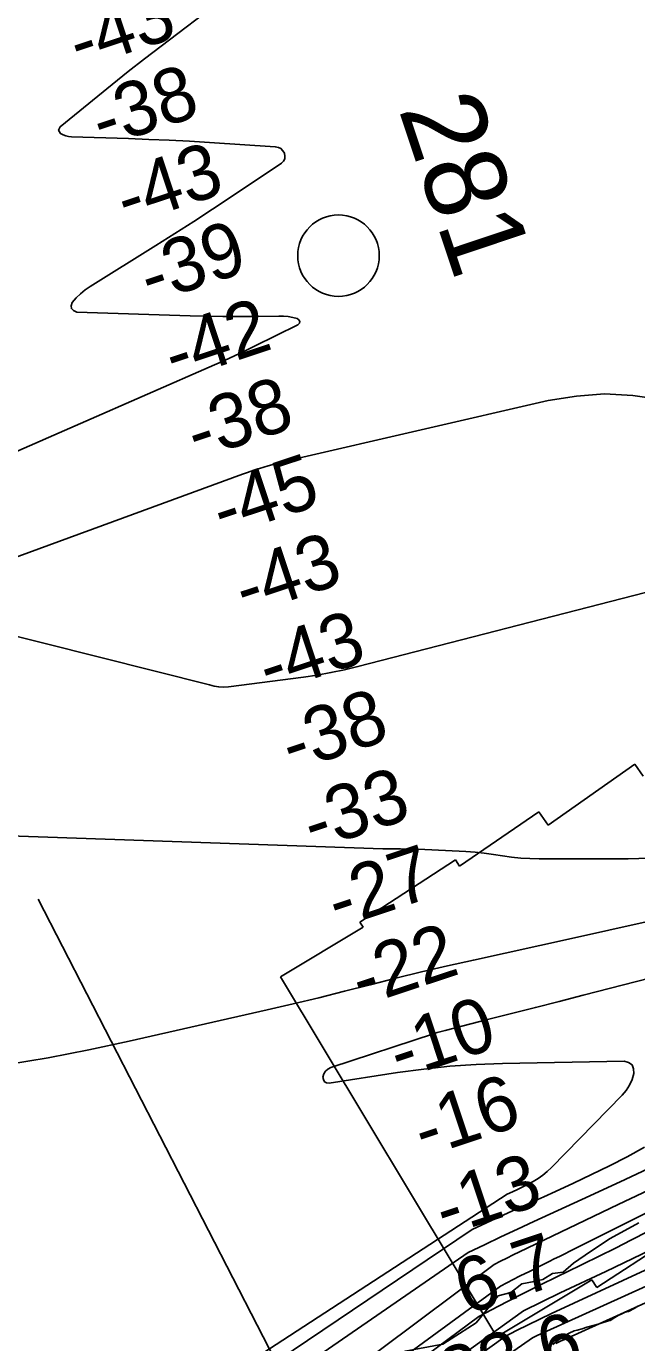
# Model space of a CAD drawing. Extents: x 3177185 to 3215018, y 812988 to 838321.
# Drawn here: x 3202709 to 3203458, y 825716 to 827330 of the extents above; entities that cross this region are included whole.
import ezdxf

# ---------------------------------------------------------------- set-up
doc = ezdxf.new("R2010")
doc.units = 0
for name, color, linetype in [('V-RIVR-EDGE', 7, 'Continuous'), ('V-RIVR-IDEN', 7, 'Continuous'), ('V-RIVR-MILE', 7, 'Continuous'), ('V-RIVR-RANG', 7, 'Continuous'), ('V-ROAD-CNTR', 7, 'Continuous'), ('V-RRAP-RVMT', 7, 'Continuous'), ('V-SITE-VEGE', 7, 'Continuous'), ('V-TOPO-DPTH', 7, 'Continuous'), ('V-TOPO-MAJR', 7, 'Continuous'), ('V-TOPO-MINR', 7, 'Continuous'), ('V-TOPO-WATR', 7, 'Continuous')]:
    doc.layers.add(name, color=color, linetype=linetype)

msp = doc.modelspace()

# ---------------------------------------------------------------- linework, layer by layer
at = {"layer": 'V-RIVR-EDGE'}
for points in [[(3203367.6, 825802.6), (3203380.2, 825813.4), (3203401.1, 825827.7), (3203425.1, 825843.7), (3203460.3, 825862.8)], [(3202687.4, 825332.2), (3202805.4, 825412.3), (3202852.9, 825444.8), (3202876.4, 825466.9), (3202901.7, 825507.7), (3202917, 825541.2), (3202937.5, 825556.3), (3202969.3, 825574.9), (3202982.4, 825588.4), (3203025, 825605.7), (3203046.7, 825611.7), (3203071.1, 825631.2), (3203099.9, 825656.3), (3203140.4, 825677.1), (3203173.5, 825705.7), (3203219.6, 825713.9), (3203260.9, 825740.3), (3203287.5, 825773.2), (3203303.2, 825777.5), (3203316.7, 825787.9), (3203331.9, 825790.9), (3203342.3, 825793.5), (3203354.5, 825800.9), (3203367.6, 825802.6)]]:
    msp.add_lwpolyline(points, dxfattribs=at)
at = {"layer": 'V-RIVR-MILE'}
msp.add_circle((3203091.8, 827049), 50, dxfattribs=at)
at = {"layer": 'V-RIVR-RANG'}
msp.add_line((3203144.2, 825441.5), (3202723.5, 826259.7), dxfattribs=at)
at = {"layer": 'V-ROAD-CNTR'}
msp.add_spline([(3208346.3, 826885.2), (3208115.9, 826852.9), (3207967.2, 826843.1), (3207845.1, 826830.7), (3207782.6, 826826), (3207729.1, 826803), (3207632.7, 826757.5), (3207576.8, 826732.6), (3207528.8, 826724.6), (3207465.8, 826728.3), (3207400.8, 826747.6), (3207285.1, 826774.2), (3207265.5, 826779.5), (3207234.2, 826783.2), (3207181.1, 826779.5), (3207100.4, 826768), (3206894.6, 826726.7), (3206803.8, 826712.1), (3206713.4, 826706.3), (3206422.1, 826687.7), (3206204.5, 826669), (3206163.5, 826662.1), (3206085, 826660.8), (3206033.1, 826662.2), (3205996, 826664.1), (3205951.2, 826658.7), (3205862, 826638.2), (3205753.4, 826610.5), (3205693.4, 826589.3), (3205596.7, 826559.2), (3205544.3, 826530.7), (3205492.9, 826508.8), (3205453.2, 826501.6), (3205394.6, 826492.5), (3205274.3, 826482.9), (3205179.9, 826479.1), (3205118.5, 826475.5), (3204988.8, 826459.4), (3204882.2, 826438.3), (3204738.8, 826408.8), (3204661.9, 826391.1), (3204557.9, 826358.5), (3204461.2, 826327.3), (3204416.4, 826311.3), (3204373.4, 826296.6), (3204363.6, 826281.8), (3204304.5, 826204.6), (3204209, 826115), (3204177.8, 826084.2), (3204147.8, 826061.3), (3204104.8, 826037.5), (3204030.2, 826008.3), (3203913.9, 825969.4), (3203861.9, 825949.2), (3203832.9, 825932.4), (3203796.9, 825899.6), (3203760.2, 825850.3), (3203678.2, 825721.9), (3203642, 825677), (3203591.6, 825626.4), (3203428, 825388.9), (3203355.6, 825313.9), (3203305.6, 825288.9), (3203268.8, 825278.8), (3203213.1, 825267.4), (3203162.4, 825259.5), (3203116.9, 825250.9), (3203049.7, 825231.6), (3202999, 825192.6), (3202832.8, 825055.4), (3202762.8, 824998), (3202671.4, 824938.1), (3202495.4, 824823), (3202258.5, 824637.8), (3202113.2, 824519.4), (3202089, 824490.2), (3202052.6, 824459.7), (3202001.9, 824428.3), (3201971.1, 824410.2), (3201927.5, 824384.2), (3201877.3, 824324.5), (3201830.5, 824267.1), (3201794.7, 824236.1), (3201692.1, 824157), (3201567, 824054.5), (3201483.8, 823975.1), (3201374.9, 823825), (3201313.8, 823770.4), (3201289.7, 823735.1), (3201250.3, 823687.8), (3201221.9, 823651.2), (3201184.9, 823588), (3201140.7, 823508.9), (3201081.8, 823436.1), (3201048, 823379.2), (3201034.5, 823326), (3201024.1, 823274.7)], degree=3, dxfattribs=at)
at = {"layer": 'V-RRAP-RVMT'}
for p, q in [((3203349, 826350.7), (3203455.4, 826425.4)), ((3203455.4, 826425.4), (3203465.7, 826410.6)), ((3203240.3, 826300.4), (3203337.7, 826367)), ((3203337.7, 826367), (3203349, 826350.7)), ((3203117.9, 826231.6), (3203235.4, 826307.9)), ((3203235.4, 826307.9), (3203240.3, 826300.4)), ((3203122, 826225.4), (3203117.9, 826231.6)), ((3203020.6, 826164.7), (3203122, 826225.4)), ((3203285.9, 825723.2), (3203020.6, 826164.7)), ((3203522.9, 825857.8), (3203408.7, 825783.6)), ((3203402.5, 825793.2), (3203285.9, 825723.2)), ((3203408.7, 825783.6), (3203402.5, 825793.2))]:
    msp.add_line(p, q, dxfattribs=at)
at = {"layer": 'V-SITE-VEGE'}
msp.add_lwpolyline([(3203459.1, 825760.8), (3203454.5, 825757.9), (3203447.6, 825754.3), (3203443.6, 825753.2), (3203439.3, 825751.5), (3203435, 825749.2), (3203431, 825747), (3203424.9, 825743.3), (3203421.8, 825742.2), (3203415.2, 825740.3), (3203411.5, 825738.9), (3203405.8, 825737.5), (3203396.6, 825735), (3203390.9, 825733), (3203384.6, 825731.4), (3203380.9, 825730.3), (3203374.9, 825727.7), (3203371.1, 825725.5), (3203363.7, 825720.7), (3203359.7, 825717.6), (3203354.8, 825713.6)], dxfattribs=at)
at = {"layer": 'V-TOPO-DPTH'}
for points in [[(3203513.1, 826311.2), (3203447.3, 826309.2), (3203337.8, 826309.2), (3203326.6, 826309.5), (3203315.3, 826310.1), (3203304.1, 826311.4), (3203293, 826313), (3203281.8, 826314.8), (3203270.6, 826316.2), (3203259.4, 826317.3), (3203248.2, 826318.1), (3203189.5, 826321.1), (3203167.7, 826321.7), (3203146, 826321.5), (3202264.8, 826352.3)], [(3202264.8, 826352.3), (3203146, 826321.5), (3203167.7, 826321.7), (3203189.5, 826321.1), (3203248.2, 826318.1), (3203259.4, 826317.3), (3203270.6, 826316.2), (3203281.8, 826314.8), (3203293, 826313), (3203304.1, 826311.4), (3203315.3, 826310.1), (3203326.6, 826309.5), (3203337.8, 826309.2), (3203447.3, 826309.2), (3203513.1, 826311.2)], [(3202498.6, 825377.8), (3203298.6, 825898), (3203305.1, 825900.9), (3203311.6, 825903.9), (3203318, 825907), (3203324.3, 825910.2), (3203330.6, 825913.6), (3203336.6, 825917.2), (3203342.4, 825921.3), (3203347.8, 825925.8), (3203353, 825930.6), (3203439.7, 826019.3), (3203444.6, 826025.3), (3203448.8, 826031.6), (3203451.9, 826038.6), (3203454.3, 826046), (3203453.8, 826051.9), (3203451.9, 826056.6), (3203447.7, 826059.5), (3203442.1, 826061.2), (3203293.2, 826058.3), (3203260.8, 826057.1), (3203228.5, 826054.9), (3203196.4, 826051.5), (3203164.3, 826047.2), (3203080.2, 826034.2), (3203077, 826034.7), (3203074.6, 826036), (3203073.3, 826038.5), (3203072.7, 826041.6), (3203074, 826045.5), (3203075.9, 826048.8), (3203078.9, 826051.3), (3203082.5, 826053.2), (3203209.7, 826095.1), (3203212.9, 826096.2), (3203216.2, 826097.1), (3203219.5, 826098.1), (3203222.8, 826098.9), (3203274.7, 826112.1), (3203304, 826119.6), (3203333.3, 826127.1), (3203362.6, 826134.5), (3203391.9, 826142), (3203917.2, 826276.6)], [(3203917.2, 826276.6), (3203391.9, 826142), (3203362.6, 826134.5), (3203333.3, 826127.1), (3203304, 826119.6), (3203274.7, 826112.1), (3203222.8, 826098.9), (3203219.5, 826098.1), (3203216.2, 826097.1), (3203212.9, 826096.2), (3203209.7, 826095.1), (3203082.5, 826053.2), (3203078.9, 826051.3), (3203075.9, 826048.8), (3203074, 826045.5), (3203072.7, 826041.6), (3203073.3, 826038.5), (3203074.6, 826036), (3203077, 826034.7), (3203080.2, 826034.2), (3203164.3, 826047.2), (3203196.4, 826051.5), (3203228.5, 826054.9), (3203260.8, 826057.1), (3203293.2, 826058.3), (3203442.1, 826061.2), (3203447.7, 826059.5), (3203451.9, 826056.6), (3203453.8, 826051.9), (3203454.3, 826046), (3203451.9, 826038.6), (3203448.8, 826031.6), (3203444.6, 826025.3), (3203439.7, 826019.3), (3203353, 825930.6), (3203347.8, 825925.8), (3203342.4, 825921.3), (3203336.6, 825917.2), (3203330.6, 825913.6), (3203324.3, 825910.2), (3203318, 825907), (3203311.6, 825903.9), (3203305.1, 825900.9), (3203298.6, 825898), (3202498.6, 825377.8)], [(3202685.6, 826057), (3202735.6, 826065.4), (3202785.3, 826075.1), (3202834.8, 826085.7), (3203004.3, 826124.2), (3203036, 826131.5), (3203067.6, 826139), (3203099.2, 826146.9), (3203130.7, 826154.9), (3203162.2, 826162.9), (3203193.8, 826170.6), (3203225.5, 826178), (3203257.3, 826185.1), (3203377.5, 826211.5), (3203469.3, 826232.2)], [(3202685.6, 826057), (3202735.6, 826065.4), (3202785.3, 826075.1), (3202834.8, 826085.7), (3203004.3, 826124.2), (3203036, 826131.5), (3203067.6, 826139), (3203099.2, 826146.9), (3203130.7, 826154.9), (3203162.2, 826162.9), (3203193.8, 826170.6), (3203225.5, 826178), (3203257.3, 826185.1), (3203377.5, 826211.5), (3203469.3, 826232.2)], [(3203486.8, 825936.6), (3203443.6, 825916.2), (3203400.3, 825896.1), (3203331.4, 825864.4), (3203311.3, 825855), (3203291.1, 825845.6), (3203271, 825836), (3203250.9, 825826.4), (3202652.2, 825414.2)], [(3202652.2, 825414.2), (3203250.9, 825826.4), (3203271, 825836), (3203291.1, 825845.6), (3203311.3, 825855), (3203331.4, 825864.4), (3203400.3, 825896.1), (3203443.6, 825916.2), (3203486.8, 825936.6)], [(3203505.8, 825893), (3203375.7, 825828.2), (3203369.3, 825825), (3203362.9, 825821.8), (3203356.5, 825818.6), (3203350.1, 825815.3), (3203343.7, 825812.1), (3203337.3, 825808.9), (3203330.9, 825805.7), (3203324.5, 825802.6), (3203321.6, 825801.2), (3203313.8, 825797.3), (3203306, 825793.3), (3203298.3, 825789.3), (3203290.6, 825785.1), (3202571, 825259.2)], [(3202571, 825259.2), (3203290.6, 825785.1), (3203298.3, 825789.3), (3203306, 825793.3), (3203313.8, 825797.3), (3203321.6, 825801.2), (3203324.5, 825802.6), (3203330.9, 825805.7), (3203337.3, 825808.9), (3203343.7, 825812.1), (3203350.1, 825815.3), (3203356.5, 825818.6), (3203362.9, 825821.8), (3203369.3, 825825), (3203375.7, 825828.2), (3203505.8, 825893)], [(3203485.9, 825835.3), (3203452.8, 825819.2), (3203419.6, 825803.3), (3203363.9, 825777), (3203341.3, 825766.2), (3203318.8, 825755.1), (3202580.9, 825224.5)]]:
    msp.add_lwpolyline(points, dxfattribs=at)
at = {"layer": 'V-TOPO-MAJR'}
for points in [[(3203044.4, 826968.3), (3203043.3, 826970.2), (3203041.2, 826972), (3203035.6, 826973.3), (3203030, 826974.2), (3203024.3, 826974.6), (3203018.5, 826974.8), (3202990, 826974.4), (3202970, 826974.2), (3202949.9, 826974.3), (3202929.9, 826974.6), (3202909.9, 826975.1), (3202770.6, 826979.8), (3202766.6, 826981.6), (3202764.2, 826984.1), (3202763.9, 826987.6), (3202765.2, 826991.7), (3202770.1, 826997.2), (3202775.3, 827002.3), (3202781.1, 827006.9), (3202787.1, 827011.1), (3202867.7, 827061.4), (3202891, 827076.1), (3202914.2, 827090.9), (3202937.3, 827106), (3202960.2, 827121.2), (3203021.8, 827162.3), (3203024.2, 827164.9), (3203025.8, 827167.7), (3203026.1, 827171), (3203025.6, 827174.5), (3203023.6, 827177.6), (3203021.1, 827180.2), (3203018, 827181.7), (3203014.3, 827182.6), (3202933.7, 827187.8), (3202908.8, 827189.2), (3202883.9, 827190.5), (3202859, 827191.6), (3202834.1, 827192.5), (3202764.1, 827194.7), (3202760.6, 827195), (3202757.1, 827195.8), (3202753.9, 827197.1), (3202750.7, 827198.7), (3202748.3, 827202.8), (3202750.2, 827207.1), (3202814, 827258.7), (3202833.9, 827274.7), (3202853.9, 827290.4), (3202874.1, 827306), (3202894.5, 827321.4), (3202927.1, 827345.8)], [(3202693.1, 826807.2), (3202939.6, 826915.1), (3202952, 826920.6), (3202964.3, 826926.2), (3202976.6, 826932), (3202988.8, 826937.9), (3203042, 826964.1), (3203043.8, 826966.3), (3203044.4, 826968.3)], [(3203487.5, 826872.4), (3203452.9, 826877.4), (3203418.3, 826879.4), (3203383.7, 826876.8), (3203349.2, 826871.3), (3203037.4, 826799.6), (3203021.3, 826795.6), (3203005.4, 826791.2), (3202989.6, 826786.2), (3202974, 826780.9), (3202588.7, 826640.1)], [(3202593.3, 826608.1), (3202933.4, 826522.5), (3202939.2, 826521.1), (3202944.9, 826520.1), (3202950.8, 826520), (3202956.7, 826520.3), (3203048.9, 826532.2), (3203065.8, 826534.7), (3203082.5, 826537.6), (3203099.2, 826541.1), (3203115.7, 826545.1), (3203468.3, 826635.8)], [(3203358.3, 825715), (3203361.6, 825716.6), (3203364.9, 825718.1), (3203368.1, 825719.6), (3203567.9, 825809.6)]]:
    msp.add_lwpolyline(points, dxfattribs=at)
at = {"layer": 'V-TOPO-MINR'}
for points in [[(3202625.6, 825320.7), (3203282.6, 825811.8), (3203290.4, 825815.7), (3203298.2, 825819.6), (3203306.1, 825823.5), (3203314, 825827.3), (3203434.8, 825885.2), (3203503.2, 825917.8), (3203571.7, 825950.1), (3203640.5, 825982), (3203709.3, 826013.6), (3203997, 826169.1), (3204639.3, 826543.6), (3204667.2, 826550.7), (3204695.3, 826557.2), (3205370.6, 826700.9)], [(3202264.8, 826352.3), (3203146, 826321.5), (3203167.7, 826321.7), (3203189.5, 826321.1), (3203248.2, 826318.1), (3203259.4, 826317.3), (3203270.6, 826316.2), (3203281.8, 826314.8), (3203293, 826313), (3203304.1, 826311.4), (3203315.3, 826310.1), (3203326.6, 826309.5), (3203337.8, 826309.2), (3203447.3, 826309.2), (3203513.1, 826311.2)], [(3202498.6, 825377.8), (3203298.6, 825898), (3203305.1, 825900.9), (3203311.6, 825903.9), (3203318, 825907), (3203324.3, 825910.2), (3203330.6, 825913.6), (3203336.6, 825917.2), (3203342.4, 825921.3), (3203347.8, 825925.8), (3203353, 825930.6), (3203439.7, 826019.3), (3203444.6, 826025.3), (3203448.8, 826031.6), (3203451.9, 826038.6), (3203454.3, 826046), (3203453.8, 826051.9), (3203451.9, 826056.6), (3203447.7, 826059.5), (3203442.1, 826061.2), (3203293.2, 826058.3), (3203260.8, 826057.1), (3203228.5, 826054.9), (3203196.4, 826051.5), (3203164.3, 826047.2), (3203080.2, 826034.2), (3203077, 826034.7), (3203074.6, 826036), (3203073.3, 826038.5), (3203072.7, 826041.6), (3203074, 826045.5), (3203075.9, 826048.8), (3203078.9, 826051.3), (3203082.5, 826053.2), (3203209.7, 826095.1), (3203212.9, 826096.2), (3203216.2, 826097.1), (3203219.5, 826098.1), (3203222.8, 826098.9), (3203274.7, 826112.1), (3203304, 826119.6), (3203333.3, 826127.1), (3203362.6, 826134.5), (3203391.9, 826142), (3203917.2, 826276.6)], [(3202685.6, 826057), (3202735.6, 826065.4), (3202785.3, 826075.1), (3202834.8, 826085.7), (3203004.3, 826124.2), (3203036, 826131.5), (3203067.6, 826139), (3203099.2, 826146.9), (3203130.7, 826154.9), (3203162.2, 826162.9), (3203193.8, 826170.6), (3203225.5, 826178), (3203257.3, 826185.1), (3203377.5, 826211.5), (3203469.3, 826232.2)], [(3202577.7, 825398.1), (3203255.6, 825854.7), (3203284.9, 825868.2), (3203314.3, 825881.6), (3203343.7, 825894.9), (3203358.1, 825901.4), (3203380.2, 825911.5), (3203402.3, 825922), (3203424.1, 825932.8), (3203445.8, 825943.9), (3203467.2, 825955.6)], [(3202652.2, 825414.2), (3203250.9, 825826.4), (3203271, 825836), (3203291.1, 825845.6), (3203311.3, 825855), (3203331.4, 825864.4), (3203400.3, 825896.1), (3203443.6, 825916.2), (3203486.8, 825936.6)], [(3202588.2, 825247.4), (3203263.8, 825748), (3203288.2, 825760.9), (3203312.7, 825773.5), (3203337.3, 825785.8), (3203362.1, 825797.9), (3203371.7, 825802.6), (3203391.7, 825812.3), (3203411.7, 825822.1), (3203431.5, 825832), (3203451.4, 825842), (3203471.2, 825852.1)], [(3202580.9, 825224.5), (3203318.8, 825755.1), (3203341.3, 825766.2), (3203363.9, 825777), (3203419.6, 825803.3), (3203452.8, 825819.2), (3203485.9, 825835.3)], [(3202570.7, 825194.1), (3203329.8, 825721.8), (3203336.5, 825725), (3203343.1, 825728), (3203517, 825807)], [(3202574.8, 825206.2), (3203296.1, 825723.6), (3203310.3, 825730.8), (3203324.5, 825737.9), (3203338.8, 825744.8), (3203353.2, 825751.6), (3203468, 825804.8)]]:
    msp.add_lwpolyline(points, dxfattribs=at)
at = {"layer": 'V-TOPO-WATR'}
msp.add_lwpolyline([(3202571, 825259.2), (3203290.6, 825785.1), (3203298.3, 825789.3), (3203306, 825793.3), (3203313.8, 825797.3), (3203321.6, 825801.2), (3203324.5, 825802.6), (3203330.9, 825805.7), (3203337.3, 825808.9), (3203343.7, 825812.1), (3203350.1, 825815.3), (3203356.5, 825818.6), (3203362.9, 825821.8), (3203369.3, 825825), (3203375.7, 825828.2), (3203505.8, 825893)], dxfattribs=at)

# ---------------------------------------------------------------- texts
at = {"layer": 'V-RIVR-IDEN'}
msp.add_text('281', height=100, rotation=288.4992, dxfattribs=at).set_placement((3203165.2, 827228.5))
at = {"layer": 'V-RIVR-RANG'}
for s, rotation, p in [('-43', 18.3586, (3202773.5, 827277.2)), ('-38', 18.3586, (3202801.6, 827181.1)), ('-43', 18.3586, (3202831.6, 827085.8)), ('-39', 18.3586, (3202860.5, 826990)), ('-42', 18.3586, (3202890.3, 826894.6)), ('-38', 18.3586, (3202917.8, 826798.4)), ('-45', 18.3586, (3202949.4, 826703.6)), ('-43', 18.3586, (3202977, 826607.4)), ('-43', 18.3586, (3203006, 826511.7)), ('-38', 18.3586, (3203034.1, 826415.7)), ('-33', 18.3586, (3203060.6, 826319.2)), ('-27', 18.3586, (3203090.7, 826223.8)), ('-22', 18.3586, (3203119.8, 826128.1)), ('-10', 18.3586, (3203166.6, 826038.3)), ('-16', 18.3586, (3203196.4, 825942.9)), ('-13', 18.3586, (3203222.5, 825846.2)), ('6.7', 18.3586, (3203248, 825749.4)), ('33.6', 16.7583, (3203228.6, 825641.2))]:
    msp.add_text(s, height=67, rotation=rotation, dxfattribs=at).set_placement(p)

doc.saveas('drawing.dxf')
